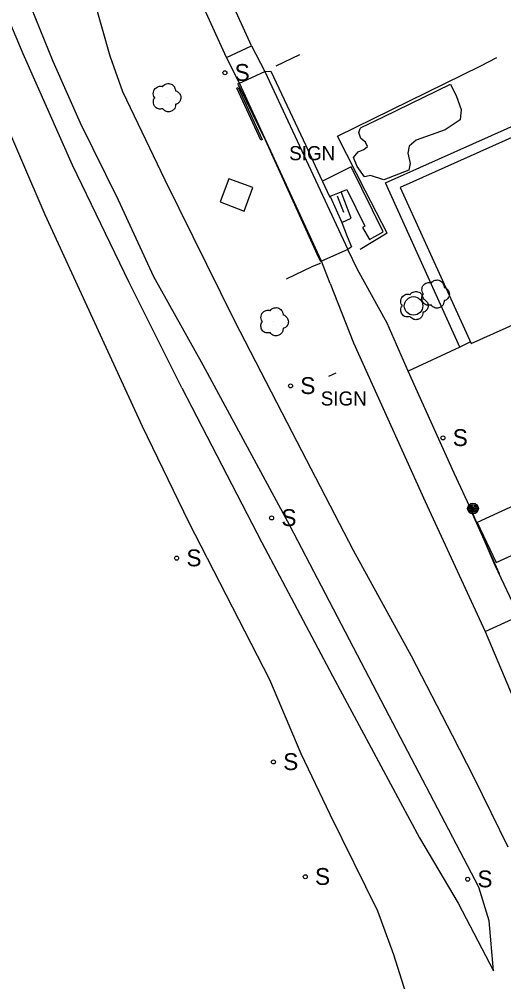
# Model space of a CAD drawing. Extents: x 368532 to 392481, y 10654822 to 10676899.
# Drawn here: x 372086.5 to 372258.6, y 10672551 to 10672892.9 of the extents above; entities that cross this region are included whole.
import ezdxf

# ---------------------------------------------------------------- set-up
doc = ezdxf.new("R2010")
doc.units = 0
for name, color, linetype in [('p_bridge deck', 7, 'Continuous'), ('p_dtm obscured area', 7, 'Continuous'), ('p_dtm retaining wall', 7, 'Continuous'), ('p_dtm sidewalk', 7, 'Continuous'), ('p_dtm slab', 7, 'Continuous'), ('p_road - paved curb', 7, 'Continuous'), ('p_road dirt road', 7, 'Continuous'), ('p_road guard fences', 7, 'Continuous'), ('p_structure building', 7, 'Continuous'), ('p_structure fence', 7, 'Continuous'), ('p_structure sign', 7, 'Continuous'), ('p_structure unidentified', 7, 'Continuous'), ('p_utility general pole', 7, 'Continuous'), ('p_veg tree', 7, 'Continuous'), ('p_veg woods', 7, 'Continuous')]:
    doc.layers.add(name, color=color, linetype=linetype)

msp = doc.modelspace()

# ---------------------------------------------------------------- linework, layer by layer
at = {"layer": 'p_bridge deck'}
for p, q in [((372164.74, 10672870.19), (372173.71, 10672874.4)), ((372173.71, 10672874.4), (372203.24, 10672811.17)), ((372193.89, 10672806.93), (372164.74, 10672870.19)), ((372203.24, 10672811.17), (372193.89, 10672806.93))]:
    msp.add_line(p, q, dxfattribs=at)
at = {"layer": 'p_dtm obscured area'}
for points in [[(372164.16, 10672870.02), (372164.74, 10672870.19), (372173.71, 10672874.4), (372175.83, 10672874.45)], [(372175.83, 10672874.45), (372188.3, 10672848.01), (372191.65, 10672840.87), (372196.77, 10672829.93), (372197.05, 10672829.68), (372201.14, 10672820.73), (372202.96, 10672815.79), (372204.57, 10672812.08)], [(372193.61, 10672806.7), (372192.92, 10672808.14), (372191.23, 10672811.87), (372173.95, 10672849.92), (372164.7, 10672868.87), (372164.43, 10672869.44), (372164.16, 10672870.02), (372164.16, 10672870.02)], [(372204.57, 10672812.08), (372204.57, 10672812.07), (372203.24, 10672811.17), (372193.89, 10672806.93), (372193.61, 10672806.7)]]:
    msp.add_lwpolyline(points, dxfattribs=at)
at = {"layer": 'p_dtm retaining wall'}
for p, q in [((372250.42, 10672876.35), (372256.14, 10672879.35)), ((372199.53, 10672851.41), (372250.42, 10672876.35)), ((372163.75, 10672868.41), (372164.25, 10672868.64)), ((372172.29, 10672849.94), (372163.75, 10672868.41)), ((372164.25, 10672868.64), (372172.79, 10672850.17)), ((372209.48, 10672831.84), (372199.53, 10672851.41)), ((372172.79, 10672850.17), (372172.29, 10672849.94)), ((372161, 10672836.23), (372157.9, 10672828.1)), ((372169.51, 10672833.17), (372161, 10672836.23)), ((372166.44, 10672824.78), (372169.51, 10672833.17)), ((372217.23, 10672816.9), (372209.48, 10672831.84)), ((372157.9, 10672828.1), (372166.44, 10672824.78)), ((372217.23, 10672816.9), (372207.62, 10672811.11)), ((372190.53, 10672805.05), (372193.13, 10672806.19)), ((372193.13, 10672806.19), (372193.49, 10672806.35)), ((372181.46, 10672800.66), (372190.53, 10672805.05))]:
    msp.add_line(p, q, dxfattribs=at)
at = {"layer": 'p_dtm sidewalk'}
for p, q in [((372216.65, 10672834.74), (372282.99, 10672864.59)), ((372243.05, 10672776.46), (372216.65, 10672834.74)), ((372246.75, 10672778.28), (372243.05, 10672776.46))]:
    msp.add_line(p, q, dxfattribs=at)
at = {"layer": 'p_dtm slab'}
for p, q in [((372204.39, 10672840.47), (372194.21, 10672835.4)), ((372215.76, 10672817.35), (372204.39, 10672840.47)), ((372196.77, 10672829.93), (372200.82, 10672831.59)), ((372200.82, 10672831.59), (372202.85, 10672832.39)), ((372204.44, 10672822.2), (372200.82, 10672831.59)), ((372202.85, 10672832.39), (372209.31, 10672819.45)), ((372201.14, 10672820.73), (372204.44, 10672822.2)), ((372209.31, 10672819.45), (372208.39, 10672818.96)), ((372208.39, 10672818.96), (372210.88, 10672814.63)), ((372210.88, 10672814.63), (372215.76, 10672817.35)), ((372243.05, 10672776.46), (372224.7, 10672767.84))]:
    msp.add_line(p, q, dxfattribs=at)
at = {"layer": 'p_road - paved curb'}
for p, q in [((372160.15, 10672879.37), (372169.03, 10672883.5)), ((372169.03, 10672883.5), (372173.71, 10672874.4)), ((372164.74, 10672870.19), (372160.15, 10672879.37)), ((372206.69, 10672803.99), (372203.24, 10672811.17)), ((372196.98, 10672799.02), (372193.89, 10672806.93)), ((372217.17, 10672784.93), (372206.69, 10672803.99)), ((372196.98, 10672799.02), (372205.19, 10672777.91)), ((372224.7, 10672767.84), (372217.17, 10672784.93)), ((372205.19, 10672777.91), (372230.71, 10672721.57)), ((372241, 10672731.71), (372224.7, 10672767.84)), ((372247.22, 10672718.13), (372241, 10672731.71)), ((372230.71, 10672721.57), (372251.96, 10672675.4)), ((372255.51, 10672698.85), (372247.22, 10672718.13)), ((372263.98, 10672681.08), (372255.51, 10672698.85)), ((372251.96, 10672675.4), (372263.11, 10672680.48))]:
    msp.add_line(p, q, dxfattribs=at)
at = {"layer": 'p_road dirt road'}
for p, q in [((372160.15, 10672879.37), (372110.1, 10672989.8)), ((372169.03, 10672883.5), (372128.15, 10672973.45)), ((372087.96, 10672880.58), (372071.7, 10672918.73)), ((372118.8, 10672879.75), (372110.03, 10672910.94)), ((372098.55, 10672877.9), (372088.79, 10672902.09)), ((372095.69, 10672823.42), (372067.37, 10672889.41)), ((372105.44, 10672841.03), (372087.96, 10672880.58)), ((372108.3, 10672856.01), (372098.55, 10672877.9)), ((372123.38, 10672867.15), (372118.8, 10672879.75)), ((372138.39, 10672835.76), (372123.38, 10672867.15)), ((372121.84, 10672828.63), (372108.3, 10672856.01)), ((372125.61, 10672799.39), (372105.44, 10672841.03)), ((372163.11, 10672785.64), (372138.39, 10672835.76)), ((372134.35, 10672801.41), (372121.84, 10672828.63)), ((372130.28, 10672748.28), (372095.69, 10672823.42)), ((372144.29, 10672761.97), (372125.61, 10672799.39)), ((372151.83, 10672769.97), (372134.35, 10672801.41)), ((372183.52, 10672745.97), (372163.11, 10672785.64)), ((372182.57, 10672713.01), (372151.83, 10672769.97)), ((372144.29, 10672761.97), (372172.63, 10672707.01)), ((372146.81, 10672714.3), (372130.28, 10672748.28)), ((372205.19, 10672704.16), (372183.52, 10672745.97)), ((372175.56, 10672658.23), (372146.81, 10672714.3)), ((372217.96, 10672645.42), (372182.57, 10672713.01)), ((372172.63, 10672707.01), (372197.77, 10672659.67)), ((372225.86, 10672666.66), (372205.19, 10672704.16)), ((372251.96, 10672675.4), (372266.57, 10672640.73)), ((372240.38, 10672638.42), (372225.86, 10672666.66)), ((372197.77, 10672659.67), (372228.71, 10672602.14)), ((372186.7, 10672631.95), (372175.56, 10672658.23)), ((372249.71, 10672584.6), (372217.96, 10672645.42)), ((372248.04, 10672623.45), (372240.38, 10672638.42)), ((372196.94, 10672610.36), (372186.7, 10672631.95)), ((372260.13, 10672598.77), (372248.04, 10672623.45)), ((372213.89, 10672576.03), (372196.94, 10672610.36)), ((372228.71, 10672602.14), (372242.41, 10672578.84)), ((372253.4, 10672572.62), (372249.71, 10672584.6)), ((372242.41, 10672578.84), (372254.98, 10672554.91)), ((372219.58, 10672560.54), (372213.89, 10672576.03)), ((372254.98, 10672554.91), (372253.4, 10672572.62)), ((372223.79, 10672547.03), (372219.58, 10672560.54))]:
    msp.add_line(p, q, dxfattribs=at)
at = {"layer": 'p_road guard fences'}
msp.add_line((372177.76, 10672876.41), (372186.18, 10672880.36), dxfattribs=at)
at = {"layer": 'p_structure building'}
for points in [[(372247.02, 10672777.7), (372320.59, 10672810.66), (372295.28, 10672866.11), (372221.77, 10672833.09)], [(372255.93, 10672699.95), (372328.61, 10672733.22), (372326.1, 10672738.76), (372327.78, 10672739.63), (372326.32, 10672742.72), (372324.55, 10672742.01), (372322.07, 10672747.65), (372249.1, 10672714.15)]]:
    msp.add_lwpolyline(points, close=True, dxfattribs=at)
at = {"layer": 'p_structure fence'}
msp.add_line((372257.11, 10672695.87), (372247.4, 10672717.47), dxfattribs=at)
at = {"layer": 'p_structure sign'}
for points in [[(372199.44, 10672830.13), (372201.63, 10672824.35)], [(372199.02, 10672767.23), (372196.3, 10672765.96)]]:
    msp.add_lwpolyline(points, dxfattribs=at)
for centre in [(372159.57, 10672873.9), (372182.88, 10672762.66), (372237, 10672744.18), (372176.17, 10672715.75), (372142.43, 10672701.46), (372176.82, 10672629.06), (372188.11, 10672588.27), (372245.8, 10672587.41), (372245.8, 10672587.41)]:
    msp.add_circle(centre, 0.713, dxfattribs=at)
at = {"layer": 'p_structure unidentified'}
msp.add_circle((372226.55, 10672791.09), 3.27, dxfattribs=at)
at = {"layer": 'p_utility general pole'}
for radius in [1.9, 1.44, 0.973, 0.539, 0.192]:
    msp.add_circle((372247.67, 10672719.08), radius, dxfattribs=at)
at = {"layer": 'p_veg tree'}
for p, q in [((372138.79, 10672865.08), (372138.79, 10672865.08)), ((372234.17, 10672795.33), (372234.17, 10672795.33)), ((372226.67, 10672791.21), (372226.67, 10672791.21)), ((372177, 10672785.51), (372177, 10672785.51))]:
    msp.add_line(p, q, dxfattribs=at)
for points in [[(372137.5, 10672861.12), (372135.94, 10672861.07), (372134.62, 10672861.99), (372134.18, 10672863.43), (372134.26, 10672864.28), (372134.58, 10672864.9), (372134.68, 10672865.02), (372134.61, 10672865.11), (372134.2, 10672865.97), (372134.47, 10672867.88), (372136.01, 10672869.02), (372137.31, 10672868.99), (372137.45, 10672868.95), (372137.52, 10672869.05), (372138.46, 10672869.82), (372140.07, 10672870.01), (372141.47, 10672869.1), (372141.93, 10672868.11), (372142.01, 10672867.57), (372142, 10672867.45), (372142.1, 10672867.46), (372142.71, 10672867.18), (372143.59, 10672866.25), (372143.88, 10672864.7), (372143.3, 10672863.44), (372142.37, 10672862.78), (372142.12, 10672862.71), (372142.07, 10672862.66), (372142.06, 10672862.6), (372142.02, 10672862.14), (372141.73, 10672861.21), (372140.82, 10672860.41), (372139.61, 10672860.04), (372138.09, 10672860.53), (372137.48, 10672861.13)], [(372232.82, 10672791.39), (372231.26, 10672791.35), (372229.95, 10672792.29), (372229.53, 10672793.74), (372229.62, 10672794.59), (372229.95, 10672795.21), (372230.05, 10672795.32), (372229.99, 10672795.41), (372229.59, 10672796.28), (372229.88, 10672798.19), (372231.43, 10672799.31), (372232.73, 10672799.26), (372232.88, 10672799.22), (372232.95, 10672799.32), (372233.9, 10672800.07), (372235.5, 10672800.24), (372236.89, 10672799.31), (372237.34, 10672798.32), (372237.42, 10672797.77), (372237.4, 10672797.66), (372237.51, 10672797.67), (372238.11, 10672797.38), (372238.98, 10672796.44), (372239.25, 10672794.89), (372238.65, 10672793.63), (372237.71, 10672792.99), (372237.46, 10672792.92), (372237.41, 10672792.87), (372237.4, 10672792.8), (372237.35, 10672792.35), (372237.05, 10672791.43), (372236.13, 10672790.63), (372234.92, 10672790.28), (372233.4, 10672790.79), (372232.8, 10672791.4)], [(372225.33, 10672787.27), (372223.77, 10672787.23), (372222.46, 10672788.17), (372222.04, 10672789.62), (372222.13, 10672790.47), (372222.46, 10672791.09), (372222.56, 10672791.2), (372222.49, 10672791.29), (372222.1, 10672792.16), (372222.39, 10672794.07), (372223.94, 10672795.19), (372225.24, 10672795.14), (372225.38, 10672795.1), (372225.45, 10672795.2), (372226.41, 10672795.95), (372228.01, 10672796.12), (372229.4, 10672795.19), (372229.85, 10672794.2), (372229.92, 10672793.65), (372229.91, 10672793.54), (372230.01, 10672793.55), (372230.62, 10672793.26), (372231.49, 10672792.32), (372231.76, 10672790.77), (372231.16, 10672789.51), (372230.22, 10672788.87), (372229.96, 10672788.8), (372229.91, 10672788.75), (372229.91, 10672788.68), (372229.86, 10672788.23), (372229.55, 10672787.31), (372228.64, 10672786.51), (372227.43, 10672786.16), (372225.91, 10672786.67), (372225.3, 10672787.28)], [(372175.65, 10672781.57), (372174.09, 10672781.53), (372172.78, 10672782.47), (372172.37, 10672783.91), (372172.45, 10672784.76), (372172.78, 10672785.38), (372172.88, 10672785.5), (372172.82, 10672785.59), (372172.42, 10672786.46), (372172.71, 10672788.37), (372174.27, 10672789.49), (372175.57, 10672789.44), (372175.71, 10672789.39), (372175.78, 10672789.49), (372176.73, 10672790.25), (372178.34, 10672790.42), (372179.72, 10672789.49), (372180.17, 10672788.5), (372180.25, 10672787.95), (372180.23, 10672787.84), (372180.34, 10672787.85), (372180.95, 10672787.56), (372181.81, 10672786.61), (372182.08, 10672785.07), (372181.48, 10672783.81), (372180.54, 10672783.16), (372180.29, 10672783.09), (372180.24, 10672783.04), (372180.23, 10672782.98), (372180.19, 10672782.53), (372179.88, 10672781.6), (372178.96, 10672780.81), (372177.75, 10672780.45), (372176.23, 10672780.96), (372175.63, 10672781.57)]]:
    msp.add_spline(points, degree=3, dxfattribs=at)
at = {"layer": 'p_veg woods'}
msp.add_lwpolyline([(372209.18, 10672836.92), (372206.5, 10672840.64), (372205.18, 10672843.77), (372206.93, 10672845.84), (372208.91, 10672846.62), (372210.24, 10672847.75), (372209.55, 10672849.23), (372207.82, 10672850.57), (372207.17, 10672852.72), (372207.59, 10672854.07), (372208, 10672854.47), (372215.88, 10672858.2), (372239.64, 10672869.84), (372241.78, 10672865.47), (372243.5, 10672860.87), (372243.17, 10672857.17), (372237.82, 10672853.6), (372227.48, 10672849.96), (372224.99, 10672847.86), (372224.56, 10672845.28), (372225.35, 10672841.63), (372224.89, 10672839.25), (372215.96, 10672835.83), (372211.24, 10672837.37), (372209.77, 10672837.09)], close=True, dxfattribs=at)

# ---------------------------------------------------------------- texts
at = {"layer": 'p_structure sign'}
for s, height, p in [('S', 6, (372163.03, 10672871)), (' SIGN', 5, (372180.54, 10672842.84)), ('S', 6, (372186.34, 10672759.76)), (' SIGN', 5, (372191.75, 10672755.69)), ('S', 6, (372240.46, 10672741.28)), ('S', 6, (372179.63, 10672712.85)), ('S', 6, (372145.89, 10672698.56)), ('S', 6, (372180.28, 10672626.16)), ('S', 6, (372191.57, 10672585.37)), ('S', 6, (372249.26, 10672584.52)), ('S', 6, (372249.26, 10672584.52))]:
    msp.add_text(s, height=height, dxfattribs=at).set_placement(p)

doc.saveas('drawing.dxf')
